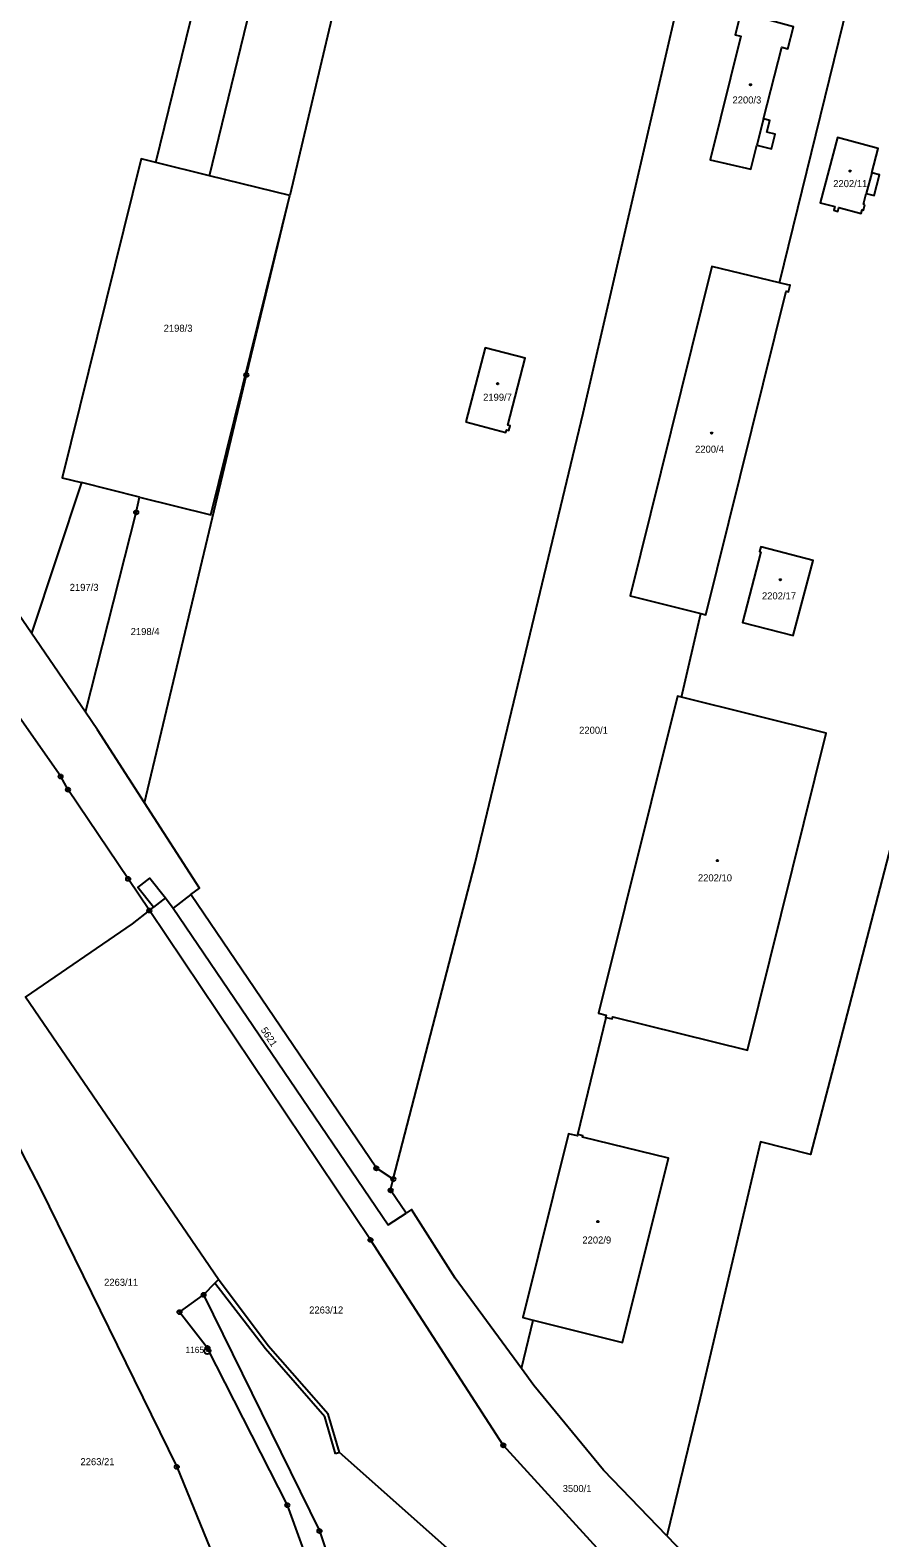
# Model space of a CAD drawing. Extents: x -733394 to -722299, y -1082822 to -1075049.
# Drawn here: x -728582.2 to -728377, y -1080424.6 to -1080060.6 of the extents above; entities that cross this region are included whole.
import ezdxf

# ---------------------------------------------------------------- set-up
doc = ezdxf.new("R2010")
doc.units = 0
for name, color, linetype in [('Hranice parcel', 7, 'Continuous'), ('Parcelní čísla', 7, 'Continuous'), ('Vnitřní kresba', 7, 'Continuous'), ('Značky bodu BP', 7, 'Continuous'), ('Značky budov', 7, 'Continuous')]:
    doc.layers.add(name, color=color, linetype=linetype)

msp = doc.modelspace()

# ---------------------------------------------------------------- linework, layer by layer
at = {"layer": 'Hranice parcel'}
for p, q in [((-728538.88, -1080095.75), (-728551.85, -1080092.56)), ((-728519.46, -1080100.52), (-728538.88, -1080095.75)), ((-728569.78, -1080169.86), (-728581.87, -1080206.22)), ((-728555.78, -1080173.33), (-728569.78, -1080169.86)), ((-728424.93, -1080221.63), (-728420.27, -1080201.46)), ((-728568.84, -1080225.25), (-728581.87, -1080206.22)), ((-728543.35, -1080269.32), (-728547.64, -1080272.57)), ((-728449.93, -1080327.23), (-728443.12, -1080298.98)), ((-728463.55, -1080383.75), (-728460.74, -1080372.06))]:
    msp.add_line(p, q, dxfattribs=at)
for points in [[(-728459.95, -1079840.85), (-728460.09, -1079868.46), (-728464.75, -1079899.33), (-728501.98, -1080026.55), (-728519.46, -1080100.52)], [(-728401.27, -1080121.59), (-728384.74, -1080054.4), (-728343.68, -1079907.34), (-728339.13, -1079872.38), (-728334.33, -1079852.49)], [(-728538.88, -1080095.75), (-728516.86, -1080005.14), (-728484.95, -1079903.48)], [(-728494.5, -1080338), (-728474.79, -1080261.93), (-728448.63, -1080153.09), (-728423.72, -1080045.14), (-728380.48, -1079904.91)], [(-728551.85, -1080092.56), (-728532.05, -1080011.76), (-728524.22, -1079981.73)], [(-728404.29, -1080085.23), (-728403.58, -1080082.45), (-728405.14, -1080082.06), (-728400.73, -1080064.76), (-728399.29, -1080065.13), (-728397.93, -1080059.78), (-728410.59, -1080056.32), (-728412, -1080061.73), (-728410.64, -1080062.07), (-728418, -1080091.89), (-728408.2, -1080094.2), (-728406.72, -1080088.38), (-728403.2, -1080089.28), (-728402.3, -1080085.73), (-728404.29, -1080085.23)], [(-728380.66, -1080102.73), (-728381, -1080102.65), (-728380.32, -1080100.05), (-728378.43, -1080100.55), (-728377.11, -1080095.56), (-728379, -1080095.06), (-728377.45, -1080089.16), (-728387.29, -1080086.52), (-728391.47, -1080102.27), (-728387.94, -1080103.19), (-728388.18, -1080104.11), (-728387.15, -1080104.38), (-728386.91, -1080103.46), (-728381.58, -1080104.85), (-728381.35, -1080103.97), (-728381.01, -1080104.05), (-728380.66, -1080102.73)], [(-728551.85, -1080092.56), (-728555.41, -1080091.69), (-728574.44, -1080168.71), (-728569.78, -1080169.86)], [(-728555.78, -1080173.33), (-728538.57, -1080177.59), (-728519.46, -1080100.52)], [(-728554.55, -1080247.12), (-728529.97, -1080143.84), (-728519.46, -1080100.52)], [(-728581.87, -1080206.22), (-728594.79, -1080187.37), (-728588.7, -1080182.93), (-728598.19, -1080168.32), (-728620.98, -1080133.87), (-728631.45, -1080117.98)], [(-728401.27, -1080121.59), (-728417.6, -1080117.66), (-728437.34, -1080197.21), (-728420.27, -1080201.46)], [(-728420.27, -1080201.46), (-728419.09, -1080201.75), (-728399.67, -1080123.63), (-728399.08, -1080123.77), (-728398.71, -1080122.21), (-728399.29, -1080122.07), (-728401.27, -1080121.59)], [(-728476.96, -1080155.16), (-728467.31, -1080157.74), (-728467.14, -1080157.1), (-728466.6, -1080157.23), (-728466.33, -1080156.11), (-728466.85, -1080155.98), (-728462.68, -1080139.84), (-728472.32, -1080137.34), (-728476.96, -1080155.16)], [(-728553.39, -1080273.16), (-728558.52, -1080265.52), (-728573.03, -1080243.99), (-728574.8, -1080240.8), (-728586.99, -1080223.3), (-728601.9, -1080201.91), (-728639.36, -1080143.69), (-728641.02, -1080148.71)], [(-728568.84, -1080225.25), (-728556.56, -1080177.03), (-728555.78, -1080173.33)], [(-728405.76, -1080186.59), (-728410.2, -1080203.59), (-728397.94, -1080206.79), (-728393.11, -1080188.64), (-728405.46, -1080185.44), (-728405.79, -1080185.35), (-728406.1, -1080186.51), (-728405.76, -1080186.59)], [(-728424.93, -1080221.63), (-728425.92, -1080221.38), (-728444.96, -1080297.94), (-728443.1, -1080298.4), (-728443.24, -1080298.95), (-728443.12, -1080298.98)], [(-728443.12, -1080298.98), (-728441.66, -1080299.34), (-728441.52, -1080298.8), (-728409.02, -1080306.91), (-728389.98, -1080230.31), (-728424.93, -1080221.63)], [(-728312.87, -1080232.38), (-728357.96, -1080220.97), (-728368.59, -1080235.21), (-728388.61, -1080312.34), (-728393.79, -1080332.08), (-728405.84, -1080328.97), (-728420.44, -1080390.91), (-728428.25, -1080423.19), (-728428.47, -1080424.11)], [(-728554.55, -1080247.12), (-728565.88, -1080229.57), (-728568.84, -1080225.25)], [(-728543.35, -1080269.32), (-728541.25, -1080267.74), (-728554.55, -1080247.12)], [(-728553.39, -1080273.16), (-728552.37, -1080272.35), (-728556.15, -1080267.57), (-728553.24, -1080265.32), (-728549.48, -1080270.07), (-728547.64, -1080272.57)], [(-728494.5, -1080338), (-728498.59, -1080335.39), (-728543.35, -1080269.32)], [(-728547.64, -1080272.57), (-728523.86, -1080307.64), (-728495.75, -1080349.02), (-728491.42, -1080346.22)], [(-728536.67, -1080362.24), (-728583.32, -1080294.07), (-728557.44, -1080276.36), (-728553.39, -1080273.16)], [(-728418.21, -1080453.24), (-728435.27, -1080438.13), (-728467.95, -1080402.27), (-728500.01, -1080352.68), (-728553.39, -1080273.16)], [(-728606.47, -1080327.62), (-728587.46, -1080322.36), (-728585.94, -1080327.86), (-728584.26, -1080331.48), (-728579.68, -1080340.36), (-728546.77, -1080407.46), (-728538.68, -1080427.18), (-728536.13, -1080433.62), (-728524.07, -1080469.89), (-728521.21, -1080482.3), (-728533.5, -1080485.74), (-728532.42, -1080489.23), (-728531.07, -1080491.66), (-728526.27, -1080495.2), (-728521.77, -1080497.14), (-728517.88, -1080497.82), (-728494.5, -1080492.88), (-728505.56, -1080456.64), (-728520.07, -1080416.72), (-728539.36, -1080378.78), (-728546.12, -1080370.11), (-728540.3, -1080365.94)], [(-728449.93, -1080327.23), (-728450.01, -1080327.56), (-728452.19, -1080327.05), (-728463.21, -1080371.45), (-728460.74, -1080372.06)], [(-728460.74, -1080372.06), (-728439.14, -1080377.43), (-728428.09, -1080332.98), (-728448.83, -1080327.87), (-728448.74, -1080327.52), (-728449.93, -1080327.23)], [(-728491.42, -1080346.22), (-728495.14, -1080340.71), (-728494.5, -1080338)], [(-728463.55, -1080383.75), (-728479.53, -1080361.89), (-728490.08, -1080345.36), (-728491.42, -1080346.22)], [(-728536.67, -1080362.24), (-728537.58, -1080363.16), (-728540.3, -1080365.94)], [(-728421.58, -1080466.45), (-728425.05, -1080464.79), (-728451.46, -1080448.65), (-728481.46, -1080427.11), (-728507.52, -1080404.04), (-728510.22, -1080394.77), (-728524.69, -1080378.26), (-728536.67, -1080362.24)], [(-728540.3, -1080365.94), (-728512.33, -1080422.94), (-728486.97, -1080498.69), (-728472.71, -1080539.53)], [(-728428.47, -1080424.11), (-728443.76, -1080408.24), (-728460.58, -1080387.81), (-728463.55, -1080383.75)], [(-728428.47, -1080424.11), (-728417.77, -1080435.22), (-728386.11, -1080461.24), (-728371.09, -1080472.06)]]:
    msp.add_lwpolyline(points, dxfattribs=at)
at = {"layer": 'Vnitřní kresba'}
for p, q in [((-728405.14, -1080082.06), (-728406.72, -1080088.38)), ((-728379, -1080095.06), (-728380.32, -1080100.05)), ((-728549.48, -1080270.07), (-728552.37, -1080272.35)), ((-728525.39, -1080378.96), (-728537.58, -1080363.16)), ((-728511.03, -1080395.37), (-728525.39, -1080378.96)), ((-728508.43, -1080404.35), (-728511.03, -1080395.37)), ((-728507.52, -1080404.04), (-728508.43, -1080404.35))]:
    msp.add_line(p, q, dxfattribs=at)
at = {"layer": 'Značky bodu BP'}
for centre, radius in [((-728529.97, -1080143.84), 0.5), ((-728529.97, -1080143.84), 0.0303), ((-728556.56, -1080177.03), 0.5), ((-728556.56, -1080177.03), 0.0303), ((-728574.8, -1080240.8), 0.5), ((-728574.8, -1080240.8), 0.0303), ((-728573.03, -1080243.99), 0.5), ((-728573.03, -1080243.99), 0.0303), ((-728558.52, -1080265.52), 0.5), ((-728558.52, -1080265.52), 0.0303), ((-728553.39, -1080273.16), 0.5), ((-728553.39, -1080273.16), 0.0303), ((-728498.59, -1080335.39), 0.5), ((-728498.59, -1080335.39), 0.0303), ((-728494.5, -1080338), 0.5), ((-728494.5, -1080338), 0.0303), ((-728495.14, -1080340.71), 0.5), ((-728495.14, -1080340.71), 0.0303), ((-728500.01, -1080352.68), 0.5), ((-728500.01, -1080352.68), 0.0303), ((-728540.3, -1080365.94), 0.5), ((-728540.3, -1080365.94), 0.0303), ((-728546.12, -1080370.11), 0.5), ((-728546.12, -1080370.11), 0.0303), ((-728539.36, -1080378.78), 0.5), ((-728539.42, -1080379.48), 0.75), ((-728539.42, -1080379.48), 0.03), ((-728539.36, -1080378.78), 0.0303), ((-728467.95, -1080402.27), 0.5), ((-728467.95, -1080402.27), 0.0303), ((-728546.77, -1080407.46), 0.5), ((-728546.77, -1080407.46), 0.0303), ((-728520.07, -1080416.72), 0.5), ((-728520.07, -1080416.72), 0.0303), ((-728512.33, -1080422.94), 0.5), ((-728512.33, -1080422.94), 0.0303)]:
    msp.add_circle(centre, radius, dxfattribs=at)
at = {"layer": 'Značky budov'}
for centre in [(-728408.27, -1080073.8), (-728384.23, -1080094.65), (-728469.3, -1080145.95), (-728417.64, -1080157.89), (-728401.08, -1080193.31), (-728416.25, -1080261.1), (-728445.13, -1080348.26)]:
    msp.add_circle(centre, 0.175, dxfattribs=at)

# ---------------------------------------------------------------- texts
at = {"layer": 'Parcelní čísla'}
for s, p in [('2200/3', (-728412.62, -1080078.32)), ('2202/11', (-728388.3, -1080098.51)), ('2198/3', (-728549.94, -1080133.43)), ('2199/7', (-728472.82, -1080150.09)), ('2200/4', (-728421.65, -1080162.62)), ('2197/3', (-728572.62, -1080195.99)), ('2202/17', (-728405.5, -1080198.04)), ('2198/4', (-728557.9, -1080206.65)), ('2200/1', (-728449.64, -1080230.48)), ('2202/10', (-728420.96, -1080266.11)), ('2202/9', (-728448.86, -1080353.55)), ('2263/11', (-728564.32, -1080363.76)), ('2263/12', (-728514.81, -1080370.45)), ('2263/21', (-728570.02, -1080407.07)), ('3500/1', (-728453.61, -1080413.56))]:
    msp.add_text(s, height=1.7, dxfattribs=at).set_placement(p)
msp.add_text('5621', height=1.7, rotation=303, dxfattribs=at).set_placement((-728526.58, -1080301.99))
at = {"layer": 'Značky bodu BP'}
msp.add_text('1165', height=1.5, dxfattribs=at).set_placement((-728544.67, -1080379.98))

doc.saveas('drawing.dxf')
